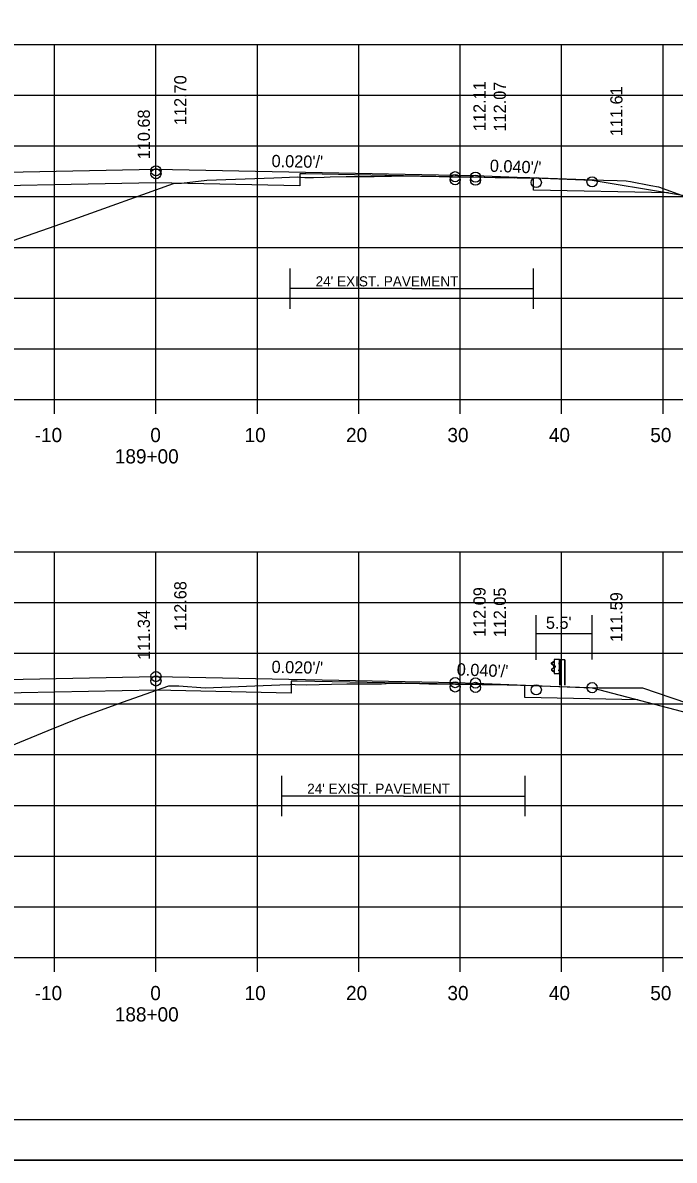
# Model space of a CAD drawing. Extents: x 1175611 to 1176402, y -433344 to -416213.
# Drawn here: x 1175767.8 to 1175832.1, y -426303.4 to -426191.3 of the extents above; entities that cross this region are included whole.
import ezdxf

# ---------------------------------------------------------------- set-up
doc = ezdxf.new("R2010")
doc.units = 0
for name, color, linetype in [('R_Alt Surface', 7, 'Continuous'), ('R_Axis', 7, 'Continuous'), ('R_Axis Annot', 7, 'Continuous'), ('R_Border', 7, 'Continuous'), ('R_Exist Surface', 7, 'Continuous'), ('R_Fin Surface', 7, 'Continuous'), ('R_Grid', 7, 'Continuous'), ('R_No Plot', 7, 'Continuous'), ('R_Proposed Road', 7, 'Continuous'), ('R_Xsect Elev', 7, 'Continuous'), ('R_Xsect Slope', 7, 'Continuous')]:
    doc.layers.add(name, color=color, linetype=linetype)

msp = doc.modelspace()

# ---------------------------------------------------------------- linework, layer by layer
at = {"layer": 'R_Alt Surface'}
for p, q in [((1175806.2, -426217.47), (1175794.2, -426217.47)), ((1175806.2, -426217.47), (1175818.2, -426217.47)), ((1175818.47, -426254.04), (1175818.47, -426249.64)), ((1175823.97, -426254.03), (1175823.97, -426249.64)), ((1175823.97, -426251.48), (1175818.47, -426251.48)), ((1175805.37, -426267.48), (1175793.37, -426267.48)), ((1175805.37, -426267.48), (1175817.37, -426267.48))]:
    msp.add_line(p, q, dxfattribs=at)
for points in [[(1175831.5, -426208.04), (1175818.2, -426207.77), (1175818.19, -426206.61), (1175795.75, -426206.16), (1175795.15, -426206.17), (1175795.15, -426207.34), (1175780.97, -426207.03), (1175734.19, -426207.96)], [(1175794.2, -426219.47), (1175794.2, -426215.47)], [(1175818.2, -426219.47), (1175818.2, -426215.47)], [(1175828.52, -426257.99), (1175817.35, -426257.77), (1175817.35, -426256.6), (1175794.9, -426256.16), (1175794.3, -426256.17), (1175794.3, -426257.33), (1175780.97, -426257.04), (1175734.46, -426257.97)], [(1175793.37, -426269.48), (1175793.37, -426265.48)], [(1175817.37, -426269.48), (1175817.37, -426265.48)]]:
    msp.add_lwpolyline(points, dxfattribs=at)
at = {"layer": 'R_Axis'}
for p, q in [((1175640.97, -426228.4), (1175920.97, -426228.4)), ((1175770.97, -426229.8), (1175770.97, -426228.4)), ((1175780.97, -426229.8), (1175780.97, -426228.4)), ((1175790.97, -426229.8), (1175790.97, -426228.4)), ((1175800.97, -426229.8), (1175800.97, -426228.4)), ((1175810.97, -426229.8), (1175810.97, -426228.4)), ((1175820.97, -426229.8), (1175820.97, -426228.4)), ((1175830.97, -426229.8), (1175830.97, -426228.4)), ((1175640.97, -426283.4), (1175920.97, -426283.4)), ((1175770.97, -426284.8), (1175770.97, -426283.4)), ((1175780.97, -426284.8), (1175780.97, -426283.4)), ((1175790.97, -426284.8), (1175790.97, -426283.4)), ((1175800.97, -426284.8), (1175800.97, -426283.4)), ((1175810.97, -426284.8), (1175810.97, -426283.4)), ((1175820.97, -426284.8), (1175820.97, -426283.4)), ((1175830.97, -426284.8), (1175830.97, -426283.4))]:
    msp.add_line(p, q, dxfattribs=at)
at = {"layer": 'R_Border'}
msp.add_line((1175939.15, -426299.4), (1175622.97, -426299.4), dxfattribs=at)
at = {"layer": 'R_Exist Surface'}
for points in [[(1175764.02, -426213.71), (1175770.36, -426211.52), (1175772.81, -426210.66), (1175782.7, -426207.1), (1175783.49, -426207.06), (1175785.98, -426206.79), (1175792.6, -426206.55), (1175794.94, -426206.44), (1175795.24, -426206.48), (1175795.66, -426206.53), (1175796.51, -426206.52), (1175797.56, -426206.49), (1175798.13, -426206.45), (1175799.71, -426206.42), (1175801.04, -426206.41), (1175802.5, -426206.41), (1175803.55, -426206.4), (1175804.18, -426206.37), (1175804.75, -426206.34), (1175805.45, -426206.35), (1175806.2, -426206.36), (1175807.05, -426206.37), (1175807.95, -426206.38), (1175808.89, -426206.41), (1175809.95, -426206.45), (1175810.82, -426206.44), (1175812.26, -426206.45), (1175814.4, -426206.5), (1175816.36, -426206.55), (1175816.97, -426206.53), (1175817.65, -426206.52), (1175817.8, -426206.52), (1175817.84, -426206.52), (1175825.1, -426206.78), (1175826.44, -426206.82), (1175827.34, -426206.86), (1175827.75, -426206.92), (1175829.78, -426207.3), (1175830.52, -426207.44), (1175841.12, -426211.28)], [(1175764.31, -426263.49), (1175770.34, -426261.02), (1175773.42, -426259.77), (1175777.67, -426258.23), (1175782.23, -426256.61), (1175783.21, -426256.62), (1175785.83, -426256.81), (1175793.17, -426256.52), (1175794.19, -426256.48), (1175794.21, -426256.48), (1175794.48, -426256.47), (1175794.71, -426256.48), (1175795.84, -426256.52), (1175798.27, -426256.45), (1175799.79, -426256.43), (1175801.25, -426256.42), (1175803.2, -426256.41), (1175804.17, -426256.36), (1175804.51, -426256.36), (1175805.36, -426256.37), (1175805.37, -426256.37), (1175806.96, -426256.4), (1175807.88, -426256.41), (1175810.49, -426256.45), (1175813.1, -426256.49), (1175814.19, -426256.5), (1175816.16, -426256.52), (1175816.9, -426256.54), (1175817.02, -426256.54), (1175817.92, -426256.57), (1175824.65, -426256.8), (1175827.8, -426256.82), (1175828.94, -426256.83), (1175834.82, -426258.82)]]:
    msp.add_lwpolyline(points, dxfattribs=at)
at = {"layer": 'R_Fin Surface'}
for points in [[(1175707.01, -426216.73), (1175721.47, -426211.91), (1175734.17, -426207.97), (1175737.97, -426206.79), (1175749.47, -426206.33), (1175751.47, -426206.29), (1175780.97, -426205.7), (1175810.47, -426206.29), (1175812.47, -426206.33), (1175823.97, -426206.79), (1175831.5, -426208.04), (1175840.47, -426209.54), (1175861.33, -426216.49), (1175862.38, -426216.14)], [(1175702.31, -426268.69), (1175721.47, -426262.3), (1175734.45, -426257.98), (1175737.97, -426256.8), (1175749.47, -426256.34), (1175751.47, -426256.3), (1175780.97, -426255.71), (1175810.47, -426256.3), (1175812.47, -426256.34), (1175823.97, -426256.8), (1175842.3, -426261.6)]]:
    msp.add_lwpolyline(points, dxfattribs=at)
at = {"layer": 'R_Grid'}
for p, q in [((1175640.97, -426193.4), (1175920.97, -426193.4)), ((1175770.97, -426228.4), (1175770.97, -426193.4)), ((1175780.97, -426228.4), (1175780.97, -426193.4)), ((1175790.97, -426228.4), (1175790.97, -426193.4)), ((1175800.97, -426228.4), (1175800.97, -426193.4)), ((1175810.97, -426228.4), (1175810.97, -426193.4)), ((1175820.97, -426228.4), (1175820.97, -426193.4)), ((1175830.97, -426228.4), (1175830.97, -426193.4)), ((1175640.97, -426198.4), (1175920.97, -426198.4)), ((1175640.97, -426203.4), (1175920.97, -426203.4)), ((1175640.97, -426208.4), (1175920.97, -426208.4)), ((1175640.97, -426213.4), (1175920.97, -426213.4)), ((1175640.97, -426218.4), (1175920.97, -426218.4)), ((1175640.97, -426223.4), (1175920.97, -426223.4)), ((1175640.97, -426228.4), (1175920.97, -426228.4)), ((1175640.97, -426243.4), (1175920.97, -426243.4)), ((1175770.97, -426283.4), (1175770.97, -426243.4)), ((1175780.97, -426283.4), (1175780.97, -426243.4)), ((1175790.97, -426283.4), (1175790.97, -426243.4)), ((1175800.97, -426283.4), (1175800.97, -426243.4)), ((1175810.97, -426283.4), (1175810.97, -426243.4)), ((1175820.97, -426283.4), (1175820.97, -426243.4)), ((1175830.97, -426283.4), (1175830.97, -426243.4)), ((1175640.97, -426248.4), (1175920.97, -426248.4)), ((1175640.97, -426253.4), (1175920.97, -426253.4)), ((1175640.97, -426258.4), (1175920.97, -426258.4)), ((1175640.97, -426263.4), (1175920.97, -426263.4)), ((1175640.97, -426268.4), (1175920.97, -426268.4)), ((1175640.97, -426273.4), (1175920.97, -426273.4)), ((1175640.97, -426278.4), (1175920.97, -426278.4)), ((1175640.97, -426283.4), (1175920.97, -426283.4))]:
    msp.add_line(p, q, dxfattribs=at)
at = {"layer": 'R_No Plot'}
msp.add_line((1175610.57, -426303.38), (1175943.91, -426303.38), dxfattribs=at)
msp.add_lwpolyline([(1175610.57, -426090.04), (1175943.91, -426090.04), (1175943.91, -426303.38), (1175610.57, -426303.38)], close=True, dxfattribs=at)
for centre in [(1175780.97, -426205.85), (1175780.97, -426206.14), (1175810.47, -426206.44), (1175810.47, -426206.73), (1175812.47, -426206.48), (1175812.47, -426206.77), (1175818.47, -426207.01), (1175823.97, -426206.94), (1175780.97, -426255.71), (1175780.97, -426256.14), (1175810.47, -426256.3), (1175812.47, -426256.34), (1175810.47, -426256.73), (1175812.47, -426256.77), (1175818.47, -426257.01), (1175823.97, -426256.8)]:
    msp.add_circle(centre, 0.5, dxfattribs=at)
at = {"layer": 'R_Proposed Road'}
for p, q in [((1175819.98, -426254.35), (1175820.11, -426254.25)), ((1175820.16, -426254.6), (1175819.99, -426254.5)), ((1175820, -426254.37), (1175820.13, -426254.27)), ((1175820.17, -426254.58), (1175820, -426254.48)), ((1175820.01, -426254.93), (1175820.16, -426254.84)), ((1175820.02, -426254.95), (1175820.18, -426254.86)), ((1175820.11, -426254.25), (1175820.23, -426254.19)), ((1175820.13, -426254.27), (1175820.22, -426254.22)), ((1175820.2, -426254.78), (1175820.19, -426254.65)), ((1175820.22, -426254.78), (1175820.22, -426254.65)), ((1175820.26, -426255.4), (1175820.26, -426254.04)), ((1175820.27, -426254.78), (1175820.27, -426254.66)), ((1175820.27, -426254.66), (1175820.32, -426254.66)), ((1175820.27, -426254.69), (1175820.32, -426254.69)), ((1175820.27, -426254.75), (1175820.31, -426254.75)), ((1175820.27, -426254.75), (1175820.32, -426254.75)), ((1175820.27, -426254.78), (1175820.32, -426254.78)), ((1175820.33, -426254.77), (1175820.33, -426254.67)), ((1175820.75, -426254.34), (1175820.7, -426254.34)), ((1175820.7, -426254.34), (1175820.7, -426254.47)), ((1175820.7, -426254.4), (1175820.76, -426254.4)), ((1175820.75, -426254.47), (1175820.7, -426254.47)), ((1175820.7, -426255.15), (1175820.7, -426255.03)), ((1175820.7, -426255.03), (1175820.75, -426255.03)), ((1175820.76, -426254.03), (1175820.76, -426254.03)), ((1175820.76, -426254.03), (1175820.83, -426254.04)), ((1175820.79, -426256.55), (1175820.79, -426254.03)), ((1175820.83, -426254.46), (1175820.83, -426254.34)), ((1175820.83, -426254.34), (1175820.88, -426254.34)), ((1175820.83, -426254.37), (1175820.88, -426254.37)), ((1175820.83, -426254.43), (1175820.87, -426254.43)), ((1175820.83, -426254.43), (1175820.88, -426254.43)), ((1175820.83, -426254.46), (1175820.88, -426254.46)), ((1175820.84, -426255.15), (1175820.84, -426255.03)), ((1175820.84, -426255.03), (1175820.89, -426255.03)), ((1175820.88, -426254.45), (1175820.88, -426254.35)), ((1175821.25, -426254.04), (1175821.25, -426256.55)), ((1175821.28, -426254.04), (1175821.28, -426256.55)), ((1175820.11, -426255.2), (1175819.98, -426255.09)), ((1175820.12, -426255.18), (1175820, -426255.08)), ((1175820.22, -426255.26), (1175820.11, -426255.2)), ((1175820.23, -426255.24), (1175820.12, -426255.18)), ((1175820.7, -426255.09), (1175820.76, -426255.09)), ((1175820.7, -426255.15), (1175820.75, -426255.15)), ((1175820.76, -426255.4), (1175820.79, -426255.4)), ((1175820.84, -426255.06), (1175820.89, -426255.06)), ((1175820.84, -426255.12), (1175820.88, -426255.12)), ((1175820.84, -426255.12), (1175820.89, -426255.12)), ((1175820.84, -426255.15), (1175820.89, -426255.15)), ((1175820.89, -426255.14), (1175820.89, -426255.04))]:
    msp.add_line(p, q, dxfattribs=at)
for points in [[(1175820.23, -426254.03), (1175820.23, -426255.4), (1175820.76, -426255.4), (1175820.76, -426254.03)], [(1175820.27, -426254.64), (1175820.27, -426254.81), (1175820.26, -426254.81), (1175820.26, -426254.64)], [(1175820.33, -426254.69), (1175820.33, -426254.75), (1175820.35, -426254.75), (1175820.35, -426254.69)], [(1175820.7, -426254.34), (1175820.7, -426254.47), (1175820.76, -426254.47), (1175820.76, -426254.34)], [(1175820.7, -426255.03), (1175820.7, -426255.15), (1175820.76, -426255.15), (1175820.76, -426255.03)], [(1175820.83, -426254.32), (1175820.83, -426254.48), (1175820.82, -426254.48), (1175820.82, -426254.32)], [(1175820.84, -426255.01), (1175820.84, -426255.17), (1175820.83, -426255.17), (1175820.83, -426255.01)], [(1175820.88, -426254.37), (1175820.88, -426254.43), (1175820.91, -426254.43), (1175820.91, -426254.37)], [(1175820.9, -426255.06), (1175820.9, -426255.12), (1175820.92, -426255.12), (1175820.92, -426255.06)]]:
    msp.add_lwpolyline(points, close=True, dxfattribs=at)
msp.add_lwpolyline([(1175821.28, -426254.04), (1175820.83, -426254.04), (1175820.83, -426256.55)], dxfattribs=at)
for centre, radius, start, end in [((1175820.03, -426254.42), 0.0856, 122.0217, 240.7501), ((1175820.07, -426255.03), 0.109, 120.88, 214.7816), ((1175820.03, -426254.42), 0.062, 122.0217, 240.7501), ((1175820.07, -426255.03), 0.0854, 120.88, 214.7816), ((1175820.13, -426254.66), 0.0622, 4.9556, 61.894), ((1175820.2, -426254.72), 0.0453, 93.9303, 257.0446), ((1175820.13, -426254.66), 0.0865, 4.9556, 61.894), ((1175820.15, -426254.79), 0.0462, 293.1464, 8.2196), ((1175820.15, -426254.79), 0.0703, 293.1464, 8.2196), ((1175820.3, -426254.67), 0.022, 317.7756, 45.4255), ((1175820.23, -426254.72), 0.0922, 339.7423, 20.2577), ((1175820.3, -426254.77), 0.025, 323.3766, 39.0666), ((1175820.86, -426254.35), 0.022, 317.7756, 45.4255), ((1175820.79, -426254.4), 0.0922, 339.7423, 20.2577), ((1175820.86, -426254.45), 0.025, 323.3766, 39.0666), ((1175820.87, -426255.04), 0.022, 317.7756, 45.4255), ((1175820.8, -426255.09), 0.0922, 339.7423, 20.2577), ((1175820.87, -426255.14), 0.025, 323.3766, 39.0666)]:
    msp.add_arc(centre, radius, start, end, dxfattribs=at)

# ---------------------------------------------------------------- texts
at = {"layer": 'R_Alt Surface'}
for s, height, p in [("24' EXIST. PAVEMENT", 1, (1175796.71, -426217.25)), ("5.5'", 1.2, (1175819.42, -426251)), ("24' EXIST. PAVEMENT", 1, (1175795.88, -426267.26))]:
    msp.add_text(s, height=height, dxfattribs=at).set_placement(p)
at = {"layer": 'R_Axis Annot'}
for s, p in [('-10', (1175769.01, -426232.6)), ('0', (1175780.41, -426232.6)), ('10', (1175789.71, -426232.6)), ('20', (1175799.71, -426232.6)), ('30', (1175809.71, -426232.6)), ('40', (1175819.71, -426232.6)), ('50', (1175829.71, -426232.6)), ('189+00', (1175776.91, -426234.7)), ('-10', (1175769.01, -426287.6)), ('0', (1175780.41, -426287.6)), ('10', (1175789.71, -426287.6)), ('20', (1175799.71, -426287.6)), ('30', (1175809.71, -426287.6)), ('40', (1175819.71, -426287.6)), ('50', (1175829.71, -426287.6)), ('188+00', (1175776.91, -426289.7))]:
    msp.add_text(s, height=1.4, dxfattribs=at).set_placement(p)
at = {"layer": 'R_Xsect Elev'}
for s, p in [('112.70', (1175783.97, -426201.35)), ('112.11', (1175813.47, -426201.94)), ('112.07', (1175815.47, -426201.98)), ('111.61', (1175826.97, -426202.44)), ('110.68', (1175780.37, -426204.72)), ('112.68', (1175783.97, -426251.21)), ('112.09', (1175813.47, -426251.8)), ('112.05', (1175815.47, -426251.84)), ('111.59', (1175826.97, -426252.3)), ('111.34', (1175780.37, -426254.06))]:
    msp.add_text(s, height=1.2, rotation=90, dxfattribs=at).set_placement(p)
at = {"layer": 'R_Xsect Slope'}
for s, rotation, p in [("0.020'/'", 358.8542, (1175792.36, -426205.48)), ("0.040'/'", 357.7094, (1175813.87, -426205.94)), ("0.020'/'", 358.8542, (1175792.36, -426255.34)), ("0.040'/'", 357.7094, (1175810.61, -426255.58))]:
    msp.add_text(s, height=1.2, rotation=rotation, dxfattribs=at).set_placement(p)

doc.saveas('drawing.dxf')
